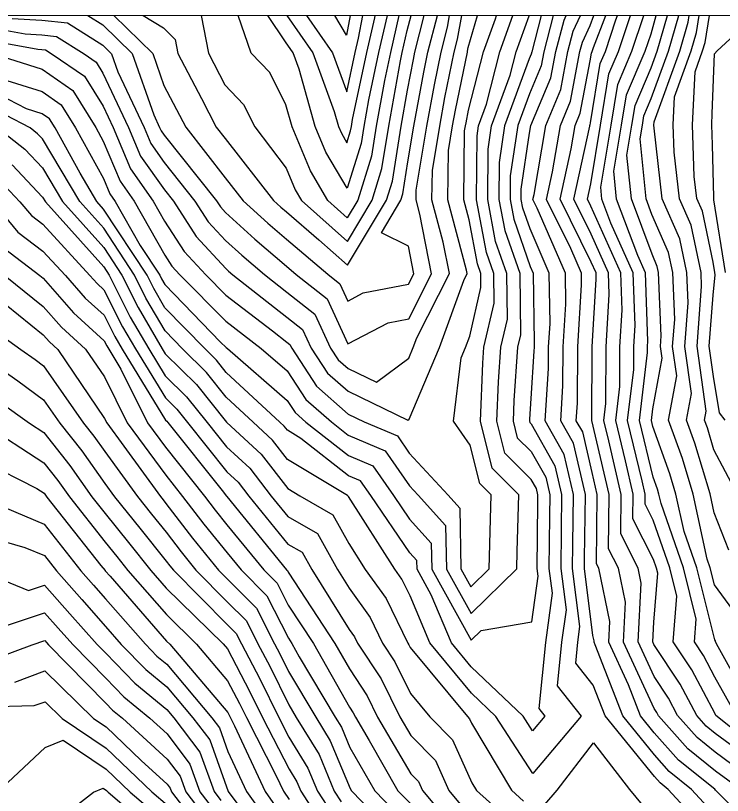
# Model space of a CAD drawing. Extents: x 42655 to 43811, y -141820 to -141156.
# Drawn here: x 43552.6 to 43611.7, y -141220.7 to -141155.6 of the extents above; entities that cross this region are included whole.
import ezdxf

# ---------------------------------------------------------------- set-up
doc = ezdxf.new("R2010")
doc.units = 0
for name, color, linetype in [('D-TTL', 7, 'Continuous'), ('ZE_HICN', 7, 'Continuous'), ('ZE_LWCN', 7, 'Continuous')]:
    doc.layers.add(name, color=color, linetype=linetype)

msp = doc.modelspace()

# ---------------------------------------------------------------- linework, layer by layer
at = {"layer": 'D-TTL'}
msp.add_lwpolyline([(42724.63, -141820.399), (43685.83, -141820.386), (43685.821, -141155.586), (42724.621, -141155.599), (42724.63, -141820.399)], dxfattribs=at)
at = {"layer": 'ZE_HICN'}
for points in [[(43550.864, -141158.816), (43554.847, -141160.063), (43557.424, -141161.837), (43559.346, -141164.939), (43559.964, -141166.062), (43561.368, -141169.41), (43562.547, -141171.086), (43565.097, -141175.569), (43565.702, -141176.507), (43566.371, -141177.231), (43570.211, -141181.102), (43573.162, -141183.361), (43575.319, -141185.24), (43576.887, -141187.62), (43579.016, -141189.496), (43580.432, -141190.607), (43583.508, -141191.92), (43585.54, -141194.834), (43586.267, -141195.624), (43588.544, -141198.157), (43588.619, -141201.776), (43590.679, -141205.495), (43594.506, -141201.748), (43594.543, -141200.295), (43594.679, -141195.585), (43592.457, -141193.371), (43591.474, -141189.437), (43591.665, -141184.587), (43591.758, -141183.273), (43592.613, -141179.598), (43592.58, -141177.106), (43591.972, -141175.37), (43591.141, -141170.951), (43591.18, -141165.624), (43591.305, -141164.787), (43591.974, -141162.971), (43593.089, -141158.616), (43594.179, -141155.587)], [(43560.853, -141155.588), (43564.089, -141158.754), (43565.03, -141161.411), (43566.852, -141164.903), (43570.154, -141169.116), (43571.657, -141171.043), (43573.703, -141172.919), (43575.267, -141174.243), (43578.708, -141177.172), (43579.714, -141177.965), (43580.379, -141179.409), (43581.679, -141178.736), (43585.461, -141178.008), (43585.903, -141177.138), (43585.445, -141174.829), (43583.189, -141173.715), (43584.826, -141170.981), (43584.991, -141170.454), (43585.412, -141167.801), (43585.905, -141164.813), (43586.743, -141160.301), (43587.083, -141158.644), (43587.874, -141155.587)], [(43575.304, -141155.588), (43577.467, -141158.69), (43579.257, -141163.577), (43579.611, -141164.843), (43579.848, -141165.405), (43580.316, -141166.2), (43580.624, -141165.216), (43580.685, -141164.837), (43580.789, -141164.253), (43581.977, -141158.669), (43582.645, -141155.785), (43582.684, -141155.587)], [(43611.111, -141222.361), (43609.101, -141220.167), (43607.241, -141218.68), (43605.999, -141217.274), (43603.359, -141214.031), (43601.06, -141208.113), (43600.952, -141207.88), (43600.959, -141207.768), (43600.864, -141207.313), (43600.156, -141201.721), (43600.163, -141200.91), (43600.233, -141195.558), (43599.234, -141191.282), (43598.17, -141189.405), (43598.359, -141186.491), (43598.376, -141183.242), (43598.599, -141179.662), (43598.559, -141177.078), (43596.218, -141171.667), (43595.853, -141170.928), (43595.944, -141170.512), (43596.917, -141164.76), (43598.169, -141161.752), (43598.769, -141158.589), (43599.22, -141156.885), (43599.822, -141155.587)], [(43616.179, -141218.02), (43611.139, -141213.994), (43611.071, -141213.872), (43609.122, -141210.181), (43607.574, -141207.849), (43607.882, -141204.041), (43607.295, -141201.687), (43605.906, -141197.695), (43605.224, -141196.353), (43605.235, -141195.534), (43604.973, -141194.424), (43603.76, -141189.379), (43604.268, -141185.126), (43604.276, -141183.214), (43604.38, -141181.458), (43604.219, -141177.051), (43602.367, -141172.916), (43601.613, -141170.901), (43601.512, -141169.901), (43602.372, -141164.735), (43602.929, -141161.335), (43604.117, -141158.564), (43605.116, -141155.587)], [(43612.917, -141195.498), (43610.966, -141191.819), (43610.423, -141189.995), (43610.189, -141189.348), (43610.327, -141188.592), (43609.559, -141183.189), (43609.941, -141178.188), (43609.893, -141177.024), (43609.062, -141173.065), (43608.1, -141170.87), (43607.646, -141166.993), (43607.569, -141164.71), (43607.681, -141162.357), (43609.078, -141158.54), (43609.522, -141156.989), (43609.748, -141155.587)], [(43552.352, -141168.04), (43554.898, -141170.733), (43555.129, -141171.121), (43560.013, -141176.567), (43560.469, -141177.259), (43562.222, -141180.762), (43563.762, -141183.406), (43565.145, -141185.662), (43566.927, -141187.405), (43568.631, -141189.545), (43570.261, -141191.585), (43572.191, -141193.364), (43573.976, -141195.683), (43575.376, -141197.401), (43577.869, -141198.816), (43579.523, -141201.819), (43580.493, -141203.372), (43582.267, -141205.834), (43583.299, -141207.964), (43584.326, -141209.514), (43585.623, -141212.163), (43587.234, -141214.108), (43589.138, -141216.026), (43590.746, -141219.608), (43591.129, -141220.252), (43593.831, -141222.683)], [(43551.864, -141179.736), (43554.952, -141182.22), (43555.475, -141182.816), (43556.166, -141183.442), (43560.073, -141189.205), (43560.262, -141189.585), (43561.683, -141191.515), (43564.733, -141195.727), (43564.96, -141196.008), (43565.195, -141196.302), (43567.424, -141199.194), (43569.577, -141201.866), (43570.313, -141202.607), (43572.77, -141205.052), (43574.265, -141208.007), (43574.719, -141208.867), (43575.438, -141210.333), (43577.706, -141214.153), (43578.923, -141216.122), (43580.572, -141220.097), (43580.69, -141220.302), (43585.686, -141225.434)], [(43549.914, -141192.763), (43554.423, -141195.06), (43555.015, -141195.444), (43555.148, -141195.612), (43555.261, -141195.772), (43559.768, -141201.473), (43560.113, -141201.911), (43560.124, -141201.923), (43560.134, -141201.934), (43560.527, -141202.383), (43565.25, -141207.785), (43565.519, -141208.048), (43570.366, -141213.763), (43570.503, -141214.023), (43570.583, -141214.187), (43570.925, -141214.856), (43573.472, -141220.336), (43575.499, -141223.199)], [(43550.922, -141209.243), (43554.015, -141208.103), (43555.073, -141207.75), (43555.222, -141207.918), (43555.38, -141208.096), (43560.186, -141212.983), (43560.746, -141213.559), (43561.561, -141214.23), (43565.296, -141217.64), (43566.38, -141219.065), (43566.848, -141220.367), (43568.551, -141222.608)]]:
    msp.add_lwpolyline(points, dxfattribs=at)
at = {"layer": 'ZE_LWCN'}
for points in [[(43549.742, -141156.437), (43553.431, -141157.106), (43554.834, -141157.19), (43556.049, -141157.321), (43558.376, -141158.781), (43559.366, -141159.462), (43559.937, -141160.383), (43562.082, -141164.926), (43563.083, -141167.313), (43565.071, -141170.138), (43565.815, -141171.071), (43567.725, -141174.032), (43570.19, -141176.697), (43570.433, -141176.919), (43570.776, -141177.21), (43575.297, -141180.752), (43576.598, -141181.776), (43577.319, -141183.342), (43578.688, -141185.418), (43580.415, -141186.941), (43585.409, -141189.339), (43585.514, -141189.262), (43588.041, -141183.291), (43590.074, -141177.692), (43590.366, -141177.117), (43590.31, -141176.835), (43588.748, -141170.962), (43588.8, -141166.853), (43589.138, -141164.797), (43589.385, -141163.47), (43590.38, -141158.629), (43590.398, -141158.558), (43590.455, -141158.243), (43591.209, -141155.587)], [(43549.747, -141157.526), (43554.499, -141158.387), (43554.839, -141158.408), (43555.134, -141158.439), (43555.698, -141158.793), (43558.395, -141160.649), (43559.95, -141163.159), (43560.787, -141164.932), (43562.225, -141168.362), (43564.137, -141171.079), (43565.083, -141172.742), (43566.713, -141175.269), (43568.518, -141177.221), (43570.201, -141178.917), (43574.106, -141181.907), (43575.307, -141182.848), (43575.559, -141183.046), (43575.699, -141183.349), (43577.787, -141186.519), (43580.424, -141188.843), (43581.758, -141189.483), (43584.532, -141190.668), (43585.527, -141192.095), (43588.762, -141195.613), (43589.737, -141196.698), (43589.842, -141201.77), (43590.668, -141203.262), (43592.204, -141201.759), (43592.308, -141197.614), (43592.367, -141195.595), (43591.414, -141194.647), (43590.612, -141191.44), (43589.215, -141189.448), (43589.851, -141184.162), (43590.224, -141183.28), (43590.569, -141182.331), (43591.513, -141178.278), (43591.497, -141177.112), (43591.213, -141176.299), (43590.523, -141172.634), (43590.077, -141170.956), (43590.149, -141165.203), (43590.216, -141164.792), (43590.266, -141164.527), (43590.48, -141163.485), (43591.725, -141158.622), (43592.718, -141155.862), (43592.797, -141155.587)], [(43596.544, -141155.587), (43595.746, -141158.603), (43595.709, -141158.801), (43595.547, -141159.188), (43593.488, -141164.777), (43593.031, -141167.844), (43593.008, -141170.942), (43593.491, -141173.512), (43594.745, -141177.096), (43594.814, -141182.238), (43594.576, -141183.26), (43594.262, -141187.703), (43594.194, -141189.424), (43594.543, -141190.82), (43595.703, -141191.975), (43596.917, -141194.116), (43597.257, -141195.572), (43597.234, -141197.395), (43597.192, -141201.735), (43597.451, -141203.784), (43596.891, -141207.899), (43596.334, -141213.424), (43596.844, -141214.062), (43595.814, -141215.278), (43595.032, -141214.071), (43590.7, -141209.932), (43589.043, -141207.937), (43587.364, -141203.939), (43586.173, -141201.788), (43586.158, -141201.075), (43585.567, -141200.418), (43582.31, -141195.643), (43581.46, -141194.425), (43580.448, -141193.993), (43576.476, -141190.878), (43575.342, -141190.196), (43575.07, -141189.842), (43574.717, -141189.517), (43570.231, -141185.367), (43569.423, -141184.352), (43568.433, -141183.384), (43565.118, -141179.969), (43564.183, -141178.364), (43563.622, -141177.244), (43559.991, -141171.728), (43559.429, -141171.101), (43558.031, -141168.751), (43555.942, -141164.955), (43555.482, -141164.212), (43554.865, -141163.787), (43553.549, -141163.375), (43549.766, -141161.41)], [(43597.551, -141155.587), (43596.754, -141158.599), (43596.529, -141159.785), (43595.561, -141162.109), (43594.58, -141164.772), (43593.956, -141168.954), (43593.941, -141170.937), (43594.251, -141172.583), (43595.63, -141176.526), (43595.874, -141177.091), (43595.965, -141182.884), (43595.942, -141183.253), (43595.94, -141183.588), (43595.682, -141187.55), (43595.561, -141189.261), (43595.555, -141189.418), (43595.587, -141189.545), (43595.692, -141189.65), (43597.689, -141193.171), (43598.249, -141195.568), (43598.21, -141198.567), (43598.18, -141201.731), (43598.617, -141205.182), (43598.248, -141207.893), (43597.881, -141211.532), (43599.89, -141214.048), (43595.83, -141218.841), (43592.75, -141214.082), (43590.711, -141212.133), (43587.232, -141207.945), (43585.584, -141204.019), (43584.902, -141202.612), (43584.314, -141201.796), (43580.457, -141195.731), (43580.431, -141195.683), (43580.376, -141195.652), (43575.354, -141192.631), (43574.11, -141191.016), (43572.495, -141189.527), (43570.241, -141187.442), (43568.591, -141185.37), (43566.569, -141183.393), (43565.127, -141181.907), (43563.53, -141179.163), (43562.571, -141177.249), (43559.998, -141173.341), (43557.995, -141171.108), (43554.875, -141165.861), (43554.477, -141165.441), (43553.864, -141164.965), (43549.772, -141162.839)], [(43551.452, -141160.859), (43554.856, -141161.925), (43556.453, -141163.024), (43557.644, -141164.947), (43559.978, -141169.19), (43560.511, -141170.459), (43560.957, -141171.094), (43563.048, -141174.769), (43564.674, -141177.239), (43564.837, -141177.564), (43565.108, -141178.031), (43569.767, -141182.83), (43570.221, -141183.288), (43570.335, -141183.375), (43575.331, -141187.724), (43575.987, -141188.721), (43576.878, -141189.506), (43580.44, -141192.3), (43582.484, -141193.172), (43584.201, -141195.634), (43585.554, -141197.617), (43587.351, -141199.616), (43587.396, -141201.782), (43590.69, -141207.728), (43591.518, -141206.916), (43595.77, -141206.171), (43596.286, -141202.385), (43596.204, -141201.74), (43596.257, -141196.224), (43596.266, -141195.577), (43596.145, -141195.06), (43595.714, -141194.301), (43593.5, -141192.096), (43592.834, -141189.431), (43592.963, -141186.145), (43593.167, -141183.266), (43593.714, -141180.918), (43593.662, -141177.101), (43592.732, -141174.441), (43592.074, -141170.946), (43592.105, -141166.734), (43592.397, -141164.782), (43593.958, -141160.545), (43594.453, -141158.609), (43595.53, -141155.616), (43595.538, -141155.587)], [(43552.363, -141155.824), (43554.828, -141155.972), (43556.963, -141156.202), (43559.926, -141158.06), (43560.651, -141158.77), (43561.186, -141160.281), (43563.376, -141164.92), (43563.94, -141166.264), (43565.06, -141167.856), (43567.619, -141171.062), (43568.737, -141172.795), (43570.179, -141174.354), (43571.523, -141175.586), (43573.426, -141177.197), (43575.288, -141178.656), (43577.637, -141180.505), (43578.939, -141183.334), (43579.588, -141184.318), (43580.406, -141185.039), (43582.772, -141186.175), (43585.49, -141184.169), (43585.857, -141183.301), (43586.152, -141182.487), (43588.878, -141177.124), (43588.357, -141174.492), (43587.42, -141170.968), (43587.451, -141168.503), (43588.061, -141164.802), (43588.504, -141162.414), (43589.281, -141158.634), (43589.561, -141157.553), (43589.915, -141155.587)], [(43558.683, -141155.588), (43559.918, -141156.363), (43562.37, -141158.762), (43564.178, -141163.871), (43564.671, -141164.913), (43564.798, -141165.216), (43565.049, -141165.574), (43569.424, -141171.054), (43569.749, -141171.557), (43570.168, -141172.011), (43572.613, -141174.253), (43575.277, -141176.509), (43576.071, -141177.185), (43578.675, -141179.235), (43580.396, -141182.971), (43583.759, -141181.232), (43585.474, -141180.901), (43587.39, -141177.131), (43586.404, -141172.149), (43586.091, -141170.975), (43586.102, -141170.153), (43586.983, -141164.808), (43587.623, -141161.357), (43588.182, -141158.639), (43588.723, -141156.549), (43588.896, -141155.587)], [(43563.288, -141155.588), (43565.007, -141156.602), (43565.971, -141157.583), (43566.193, -141158.744), (43568.156, -141162.514), (43569.396, -141164.891), (43570.139, -141165.838), (43574.188, -141171.031), (43574.793, -141171.586), (43575.256, -141171.978), (43577.972, -141174.289), (43580.365, -141176.429), (43583.623, -141170.986), (43584.117, -141169.406), (43584.847, -141164.818), (43585.384, -141161.819), (43585.862, -141159.244), (43585.984, -141158.65), (43586.777, -141155.587)], [(43568.147, -141155.588), (43568.75, -141158.731), (43570.117, -141161.359), (43571.682, -141162.994), (43572.626, -141164.876), (43575.239, -141168.318), (43575.996, -141170.115), (43576.529, -141171.02), (43580.356, -141174.441), (43582.42, -141170.992), (43583.244, -141168.359), (43583.806, -141164.823), (43584.783, -141159.369), (43584.935, -141158.655), (43585.36, -141156.82), (43585.679, -141155.587)], [(43584.661, -141155.587), (43583.949, -141158.659), (43583.452, -141160.997), (43582.766, -141164.828), (43582.371, -141167.311), (43581.217, -141170.998), (43580.346, -141172.453), (43578.731, -141171.009), (43577.28, -141168.545), (43575.727, -141164.861), (43575.213, -141163.022), (43573.863, -141160.328), (43572.319, -141158.715), (43571.227, -141155.588)], [(43583.676, -141155.587), (43582.963, -141158.664), (43582.121, -141162.625), (43581.725, -141164.833), (43581.498, -141166.264), (43580.334, -141169.981), (43578.564, -141166.975), (43577.669, -141164.852), (43576.333, -141160.069), (43575.831, -141158.698), (43575.188, -141157.776), (43573.719, -141155.588)], [(43576.945, -141155.587), (43579.103, -141158.682), (43580.296, -141161.939), (43580.991, -141158.673), (43581.271, -141157.466), (43581.64, -141155.587)], [(43580.597, -141155.587), (43580.274, -141157.227), (43579.316, -141155.587)], [(43611.122, -141224.501), (43607.159, -141220.176), (43606.469, -141219.624), (43606.008, -141219.103), (43601.884, -141214.038), (43600.884, -141211.462), (43599.428, -141209.64), (43599.605, -141207.886), (43599.782, -141206.58), (43599.168, -141201.726), (43599.187, -141199.738), (43599.241, -141195.563), (43598.462, -141192.226), (43596.865, -141189.411), (43597.15, -141185.039), (43597.159, -141183.247), (43597.282, -141181.273), (43597.216, -141177.084), (43595.615, -141173.382), (43595.011, -141171.654), (43594.875, -141170.933), (43594.881, -141170.064), (43595.577, -141165.404), (43595.685, -141164.766), (43597.349, -141160.768), (43597.761, -141158.594), (43598.456, -141155.969), (43598.633, -141155.587)], [(43613.856, -141222.987), (43611.101, -141220.221), (43611.043, -141220.158), (43608.013, -141217.735), (43605.991, -141215.445), (43604.833, -141214.024), (43603.826, -141211.431), (43602.178, -141207.874), (43602.272, -141206.161), (43601.348, -141201.716), (43601.153, -141201.332), (43601.229, -141195.553), (43600.799, -141193.733), (43600.006, -141190.337), (43599.474, -141189.399), (43599.569, -141187.942), (43599.593, -141183.236), (43599.917, -141178.051), (43599.901, -141177.072), (43599.015, -141175.022), (43596.992, -141170.923), (43597.496, -141168.614), (43598.149, -141164.755), (43598.989, -141162.736), (43599.776, -141158.584), (43599.983, -141157.801), (43600.622, -141156.425), (43600.945, -141155.587)], [(43613.149, -141220.148), (43611.094, -141218.636), (43608.786, -141216.791), (43606.336, -141214.017), (43606.198, -141213.757), (43605.981, -141213.429), (43603.404, -141207.868), (43603.586, -141204.554), (43602.994, -141201.708), (43602.171, -141200.087), (43602.23, -141195.549), (43600.779, -141189.393), (43600.807, -141183.23), (43601.141, -141177.573), (43601.123, -141177.066), (43600.716, -141176.157), (43598.13, -141170.917), (43599.048, -141166.716), (43599.381, -141164.749), (43599.809, -141163.72), (43600.636, -141159.357), (43600.742, -141158.711), (43600.798, -141158.579), (43600.914, -141158.236), (43601.935, -141155.587)], [(43615.26, -141220.138), (43611.086, -141217.068), (43609.558, -141215.846), (43607.936, -141214.01), (43607.173, -141212.565), (43605.968, -141210.75), (43604.63, -141207.863), (43604.9, -141202.947), (43604.641, -141201.7), (43603.189, -141198.842), (43603.232, -141195.544), (43602.177, -141191.07), (43601.773, -141189.388), (43601.942, -141187.971), (43601.964, -141183.225), (43602.221, -141178.868), (43602.155, -141177.061), (43600.705, -141173.823), (43599.268, -141170.912), (43600.6, -141164.819), (43600.612, -141164.743), (43600.629, -141164.703), (43600.661, -141164.536), (43601.471, -141159.586), (43601.904, -141158.574), (43602.787, -141155.945), (43602.925, -141155.587)], [(43614.304, -141217.872), (43611.079, -141215.5), (43610.33, -141214.901), (43609.536, -141214.002), (43608.148, -141211.373), (43605.956, -141208.071), (43605.856, -141207.857), (43605.947, -141206.213), (43606.278, -141202.117), (43606.172, -141201.693), (43605.922, -141200.973), (43604.206, -141197.598), (43604.233, -141195.539), (43603.575, -141192.747), (43602.766, -141189.383), (43603.105, -141186.548), (43603.12, -141183.219), (43603.3, -141180.163), (43603.187, -141177.056), (43600.694, -141171.489), (43600.406, -141170.907), (43600.685, -141169.632), (43601.5, -141164.739), (43602.2, -141160.46), (43603.011, -141158.569), (43604.012, -141155.587)], [(43612.818, -141213.986), (43611.057, -141210.806), (43610.097, -141208.988), (43609.335, -141207.84), (43609.486, -141205.966), (43608.419, -141201.682), (43606.553, -141196.319), (43606.379, -141195.529), (43606.251, -141195.098), (43605.889, -141194.096), (43604.754, -141189.374), (43605.43, -141183.704), (43605.433, -141183.208), (43605.46, -141182.753), (43605.251, -141177.046), (43604.602, -141175.596), (43602.842, -141170.895), (43602.607, -141168.562), (43603.245, -141164.73), (43603.658, -141162.209), (43605.223, -141158.558), (43605.714, -141157.096), (43606.146, -141155.587)], [(43614.497, -141213.978), (43611.193, -141208.013), (43611.089, -141207.832), (43611.096, -141207.767), (43611.042, -141207.694), (43609.542, -141201.677), (43608.484, -141198.635), (43607.8, -141195.522), (43607.294, -141193.822), (43605.869, -141189.875), (43605.747, -141189.369), (43605.862, -141188.408), (43606.637, -141184.165), (43606.5, -141183.203), (43606.568, -141182.313), (43606.351, -141177.041), (43606.241, -141176.515), (43605.801, -141175.511), (43604.071, -141170.889), (43603.702, -141167.223), (43604.118, -141164.726), (43604.387, -141163.083), (43605.727, -141159.957), (43606.241, -141158.554), (43607.09, -141155.587)], [(43612.864, -141205.604), (43611.02, -141203.095), (43610.665, -141201.671), (43610.415, -141200.952), (43609.222, -141195.515), (43608.337, -141192.546), (43607.187, -141189.362), (43607.867, -141185.641), (43607.52, -141183.198), (43607.692, -141180.938), (43607.532, -141177.035), (43607.181, -141175.365), (43605.785, -141172.18), (43605.3, -141170.883), (43604.797, -141165.884), (43604.99, -141164.722), (43605.116, -141163.958), (43605.739, -141162.503), (43607.186, -141158.549), (43608.035, -141155.587)], [(43612.204, -141200.213), (43610.991, -141197.097), (43610.643, -141195.509), (43609.38, -141191.271), (43608.688, -141189.355), (43609.097, -141187.116), (43608.539, -141183.193), (43608.816, -141179.563), (43608.712, -141177.03), (43608.121, -141174.215), (43606.658, -141170.877), (43605.968, -141164.98), (43605.959, -141164.718), (43605.972, -141164.447), (43608.132, -141158.545), (43608.819, -141156.146), (43608.909, -141155.587)], [(43611.903, -141189.34), (43611.445, -141188.745), (43610.937, -141185.706), (43610.579, -141183.184), (43610.905, -141178.906), (43611.059, -141177.215), (43611.032, -141177.019), (43610.892, -141176.156), (43610.002, -141171.915), (43609.541, -141170.863), (43609.323, -141169.005), (43609.179, -141164.702), (43609.39, -141160.267), (43610.023, -141158.536), (43610.225, -141157.832), (43610.587, -141155.587)], [(43611.939, -141177.015), (43610.957, -141170.965), (43610.955, -141170.857), (43610.966, -141170.736), (43610.846, -141166.375), (43610.789, -141164.695), (43610.833, -141163.77), (43611.016, -141158.781), (43611.232, -141158.53), (43614.453, -141155.587)], [(43551.143, -141164.978), (43553.414, -141166.741), (43554.886, -141168.297), (43556.562, -141171.115), (43560.006, -141174.954), (43561.52, -141177.254), (43562.876, -141179.962), (43564.877, -141183.401), (43565.136, -141183.822), (43567.759, -141186.387), (43570.251, -141189.517), (43570.273, -141189.538), (43573.15, -141192.19), (43575.365, -141195.067), (43576.37, -141195.671), (43579.15, -141197.25), (43580.475, -141199.656), (43581.844, -141201.808), (43583.584, -141204.223), (43585.393, -141207.954), (43585.487, -141208.095), (43585.604, -141208.336), (43590.374, -141214.093), (43590.563, -141214.283), (43590.722, -141214.638), (43594.053, -141220.238), (43595.077, -141221.159)], [(43551.289, -141169.34), (43552.983, -141171.132), (43553.955, -141172.277), (43554.909, -141173.005), (43558.847, -141177.266), (43559.45, -141177.954), (43560.023, -141178.472), (43561.569, -141181.561), (43562.646, -141183.411), (43565.153, -141187.502), (43566.095, -141188.422), (43566.995, -141189.553), (43570.271, -141193.653), (43571.231, -141194.538), (43572.119, -141195.692), (43575.387, -141199.7), (43576.589, -141200.382), (43577.386, -141201.829), (43580.509, -141206.835), (43580.949, -141207.445), (43581.206, -141207.974), (43583.166, -141210.933), (43584.725, -141214.12), (43585.639, -141215.68), (43587.713, -141217.769), (43588.833, -141220.263), (43590.76, -141222.565)], [(43550.702, -141171.142), (43552.831, -141173.652), (43554.919, -141175.246), (43556.796, -141177.276), (43558.456, -141179.169), (43560.033, -141180.597), (43560.915, -141182.36), (43561.53, -141183.416), (43565.162, -141189.341), (43565.263, -141189.44), (43565.359, -141189.561), (43569.887, -141195.228), (43570.262, -141195.7), (43570.271, -141195.712), (43570.28, -141195.724), (43575.265, -141201.839), (43575.338, -141201.912), (43575.398, -141202.032), (43579.31, -141207.983), (43580.525, -141210.116), (43582.006, -141212.352), (43582.875, -141214.129), (43585.654, -141218.873), (43586.288, -141219.511), (43586.63, -141220.273), (43590.773, -141225.221)], [(43551.707, -141175.027), (43554.667, -141177.286), (43554.93, -141177.498), (43557.463, -141180.385), (43560.043, -141182.722), (43560.262, -141183.16), (43560.414, -141183.422), (43561.442, -141185.098), (43563.666, -141189.569), (43565.173, -141191.616), (43568.425, -141195.709), (43569.322, -141196.873), (43570.292, -141198.076), (43573.366, -141201.848), (43574.482, -141202.959), (43575.412, -141204.796), (43577.512, -141207.991), (43580.54, -141213.309), (43580.846, -141213.771), (43581.025, -141214.137), (43582.166, -141216.086), (43584.574, -141220.283), (43585.667, -141221.406)], [(43551.76, -141177.3), (43554.941, -141179.859), (43556.469, -141181.6), (43558.489, -141183.431), (43560.057, -141185.743), (43561.964, -141189.577), (43565.184, -141193.95), (43566.588, -141195.718), (43568.373, -141198.033), (43570.303, -141200.428), (43571.468, -141201.857), (43573.626, -141204.006), (43575.425, -141207.559), (43575.714, -141208), (43576.336, -141209.093), (43579.337, -141214.145), (43579.855, -141214.983), (43580.556, -141216.673), (43582.632, -141220.292), (43585.676, -141223.42)], [(43549.859, -141181.15), (43553.065, -141183.457), (43554.262, -141184.298), (43554.965, -141184.811), (43558.32, -141189.594), (43559.178, -141190.683), (43560.086, -141191.96), (43562.821, -141195.736), (43563.993, -141197.191), (43565.207, -141198.709), (43566.474, -141200.355), (43567.7, -141201.875), (43570.322, -141204.515), (43571.914, -141206.099), (43572.883, -141208.013), (43573.875, -141209.898), (43575.451, -141213.109), (43576.076, -141214.161), (43577.991, -141217.261), (43579.256, -141220.308), (43579.835, -141221.205)], [(43549.873, -141184.004), (43552.813, -141186.071), (43554.978, -141187.651), (43556.348, -141189.604), (43558.171, -141191.915), (43560.099, -141194.628), (43560.908, -141195.745), (43563.026, -141198.374), (43565.218, -141201.117), (43565.525, -141201.516), (43565.822, -141201.884), (43570.331, -141206.423), (43571.058, -141207.146), (43571.5, -141208.02), (43573.032, -141210.93), (43574.621, -141214.168), (43575.464, -141215.818), (43577.06, -141218.401), (43577.854, -141220.315), (43579.049, -141222.166)], [(43551.363, -141187.844), (43553.792, -141189.616), (43554.991, -141190.393), (43557.163, -141193.148), (43559.016, -141195.754), (43560.111, -141197.139), (43562.059, -141199.557), (43563.926, -141201.893), (43565.229, -141203.384), (43569.982, -141208.027), (43570.341, -141208.45), (43572.189, -141211.961), (43573.275, -141214.174), (43575.477, -141218.486), (43576.128, -141219.54), (43576.452, -141220.322), (43578.264, -141223.127)], [(43549.938, -141189.634), (43555.003, -141192.919), (43556.155, -141194.38), (43557.138, -141195.763), (43560.122, -141199.537), (43561.091, -141200.74), (43562.02, -141201.902), (43565.239, -141205.584), (43567.75, -141208.038), (43570.353, -141211.107), (43571.346, -141212.992), (43571.929, -141214.181), (43574.406, -141219.032), (43575.009, -141220.329), (43575.488, -141221.006)], [(43550.062, -141195.957), (43555.027, -141198.044), (43558.078, -141201.921), (43559.144, -141203.122), (43560.145, -141204.251), (43563.481, -141208.058), (43564.439, -141209.043), (43565.259, -141209.718), (43569.037, -141214.194), (43569.676, -141215.034), (43570.381, -141217.001), (43571.934, -141220.343), (43575.509, -141225.392)], [(43549.944, -141198.97), (43553.407, -141199.969), (43555.04, -141200.656), (43556.043, -141201.93), (43558.163, -141204.321), (43560.156, -141206.568), (43561.47, -141208.067), (43563.515, -141210.172), (43565.268, -141211.614), (43567.452, -141214.202), (43568.852, -141216.042), (43570.397, -141220.35), (43574.992, -141226.491)], [(43549.958, -141202.044), (43553.716, -141203.562), (43555.051, -141203.117), (43557.183, -141205.52), (43559.451, -141208.077), (43560.166, -141208.805), (43562.592, -141211.301), (43565.277, -141213.51), (43565.867, -141214.209), (43568.028, -141217.05), (43569.214, -141220.356), (43569.782, -141221.103)], [(43551.108, -141206.751), (43555.062, -141205.434), (43556.202, -141206.719), (43557.415, -141208.087), (43560.176, -141210.894), (43561.669, -141212.43), (43563.843, -141214.219), (43565.286, -141215.537), (43567.204, -141218.057), (43568.031, -141220.362), (43569.166, -141221.856)], [(43552.562, -141211.211), (43555.085, -141210.28), (43559.148, -141214.241), (43560.195, -141214.945), (43563.116, -141217.744), (43565.306, -141219.744), (43565.556, -141220.072), (43565.664, -141220.373), (43567.936, -141223.361)], [(43550.011, -141213.281), (43554.202, -141213.178), (43555.097, -141212.848), (43556.539, -141214.254), (43560.204, -141216.715), (43564.028, -141220.381), (43565.315, -141221.475)], [(43551.086, -141220.442), (43555.116, -141216.672), (43556.609, -141216.066), (43560.212, -141218.486), (43562.198, -141220.389), (43565.322, -141223.047)], [(43599.784, -141227.8), (43598.596, -141226.379), (43596.845, -141221.439), (43597.883, -141220.22), (43600.906, -141216.278), (43603.906, -141220.191), (43604.976, -141221.45), (43606.033, -141224.393), (43608.886, -141226.33), (43606.064, -141231.028), (43605.885, -141232.283), (43600.965, -141228.565), (43599.784, -141227.8)], [(43555.148, -141223.504), (43559.15, -141220.404), (43559.954, -141220.078), (43560.221, -141220.257), (43560.368, -141220.398), (43565.329, -141224.619)]]:
    msp.add_lwpolyline(points, dxfattribs=at)

doc.saveas('drawing.dxf')
